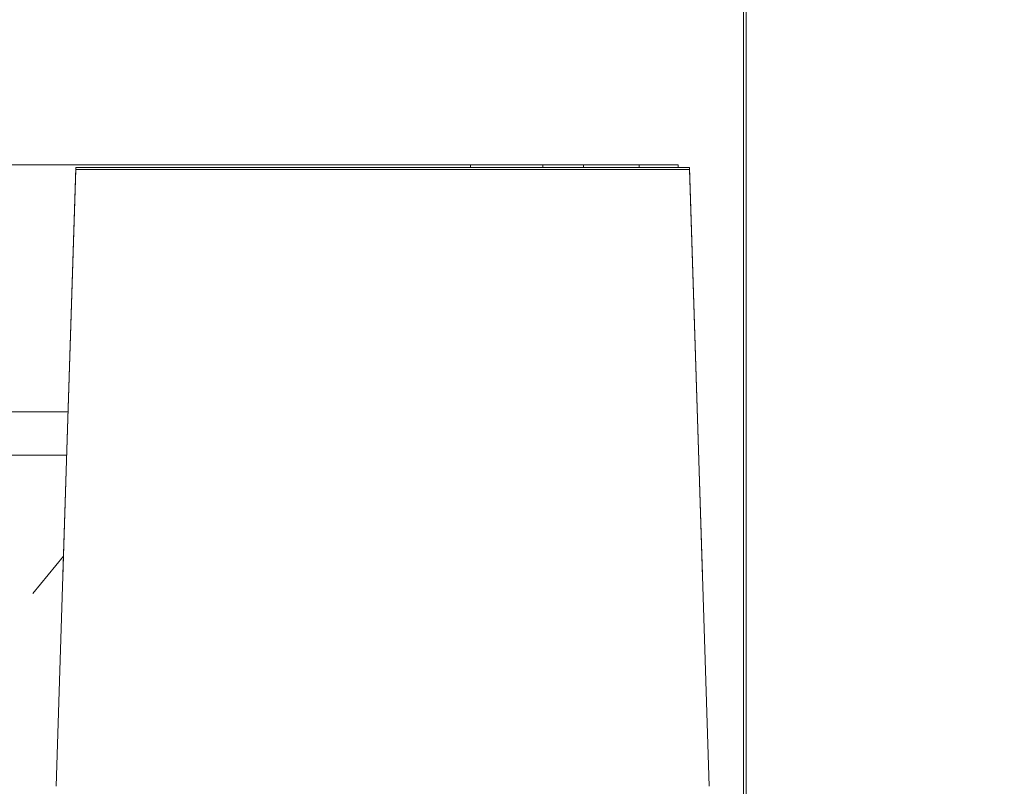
# Model space of a CAD drawing. Header units: millimetres. Extents: x -30280 to 309309, y -17460 to 4378.
# Tile 571 of 656: x 151429 to 152107, y -14450 to -13922. Entities that reach past the tile are written whole.
import ezdxf

# ---------------------------------------------------------------- set-up
doc = ezdxf.new("R2010")
doc.units = ezdxf.units.MM
doc.header["$MEASUREMENT"] = 0
doc.linetypes.add('Wipeout_Contour', pattern=[1000, 0, -1000])
for name, color, linetype in [('P1_PLANTA PRIMERA_4_12_FAÇ_Façana', 7, 'Continuous'), ('P1_PLANTA PRIMERA_4_Nuevo_08_E_Envans secs', 7, 'Continuous'), ('P1_PLANTA PRIMERA_4_Nuevo_09_EI_Mobiliari general', 7, 'Continuous')]:
    doc.layers.add(name, color=color, linetype=linetype)
for name, color, linetype, lineweight in [('P1_PLANTA PRIMERA_4_12_FAÇ_Façana_Pluma_Nº__1', 7, 'Continuous', 5), ('P1_PLANTA PRIMERA_4_12_FAÇ_Façana_Pluma_Nº__47', 7, 'Continuous', 20), ('P1_PLANTA PRIMERA_4_Nuevo_08_E_Envans secs_Pluma_Nº__1', 7, 'Continuous', 5), ('P1_PLANTA PRIMERA_4_Nuevo_08_E_Envans secs_Pluma_Nº__47', 7, 'Continuous', 20), ('P1_PLANTA PRIMERA_4_Nuevo_09_EI_Mobiliari general_Pluma_Nº__1', 7, 'Continuous', 5)]:
    doc.layers.add(name, color=color, linetype=linetype, lineweight=lineweight)
doc.layers.add('P1_PLANTA PRIMERA_4_Nuevo_08_E_Envans secs_Pluma_Nº__3', color=7, linetype='Continuous', lineweight=5, true_color=0xa4a4a4)

msp = doc.modelspace()

# ---------------------------------------------------------------- wipeouts: each hides what was drawn before it
at = {"color": 254, "linetype": 'Wipeout_Contour', "lineweight": 0, "ltscale": 610167.826229}
msp.add_wipeout([(151927.62, -14757.62), (151929.43, -14767.74), (151929.43, -12475.05), (151927.62, -12475.05)], dxfattribs=at).dxf.layer = 'P1_PLANTA PRIMERA_4_12_FAÇ_Façana'

# ---------------------------------------------------------------- next in the draw order: wipeouts: each hides what was drawn before it
at = {"color": 254, "linetype": 'Wipeout_Contour', "lineweight": 0, "ltscale": 2135482.353614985}
msp.add_wipeout([(151882.62, -13922.05), (151882.62, -14022.05), (151882.62, -14023.89), (151890.29, -14023.89), (151903.86, -14450), (151903.93, -14505.56), (151882.62, -14505.56), (151882.62, -14507.19), (151886.26, -14527.86), (151886.9, -14530.19), (151927.62, -14757.62), (151927.62, -12475.05), (151882.62, -12475.05), (151882.62, -12522.05)], dxfattribs=at).dxf.layer = 'P1_PLANTA PRIMERA_4_12_FAÇ_Façana'

# ---------------------------------------------------------------- next in the draw order: wipeouts: each hides what was drawn before it
at = {"color": 254, "linetype": 'Wipeout_Contour', "lineweight": 0, "ltscale": 607905.059473}
msp.add_wipeout([(151882.62, -13922.05), (150782.62, -13922.05), (150782.62, -14022.05), (151882.62, -14022.05)], dxfattribs=at).dxf.layer = 'P1_PLANTA PRIMERA_4_12_FAÇ_Façana'
at = {"color": 254, "linetype": 'Wipeout_Contour', "lineweight": 0, "ltscale": 3788428.048967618}
msp.add_wipeout([(151929.43, -14920.05), (152109.25, -14920.05), (152109.25, -12822.05), (153097.12, -12822.05), (154230.12, -12822.05), (154230.12, -14920.05), (155537.96, -14920.05), (155537.96, -12822.05), (156437.96, -12822.05), (156437.96, -14920.05), (157818.19, -14920.05), (157818.19, -12822.05), (158718.18, -12822.05), (158718.18, -14920.05), (160090.33, -14920.05), (160090.33, -12822.05), (160990.33, -12822.05), (160990.33, -14920.05), (161049.99, -14920.05), (161049.99, -12850.05), (161049.87, -12800.05), (161068.87, -12800.05), (161068.87, -12475.05), (151929.43, -12475.05)], dxfattribs=at).dxf.layer = 'P1_PLANTA PRIMERA_4_Nuevo_08_E_Envans secs'

# ---------------------------------------------------------------- next in the draw order: linework, layer by layer
at = {"layer": 'P1_PLANTA PRIMERA_4_12_FAÇ_Façana_Pluma_Nº__47', "color": 7, "linetype": 'Continuous', "lineweight": 20}
msp.add_line((151927.62, -12475.05), (151927.62, -14757.62), dxfattribs=at)
at = {"layer": 'P1_PLANTA PRIMERA_4_Nuevo_08_E_Envans secs_Pluma_Nº__47', "color": 7, "linetype": 'Continuous', "lineweight": 20}
msp.add_line((151929.43, -12475.05), (151929.43, -14920.05), dxfattribs=at)

# ---------------------------------------------------------------- next in the draw order: wipeouts: each hides what was drawn before it
at = {"color": 254, "linetype": 'Wipeout_Contour', "lineweight": 0, "ltscale": 911820.761808}
msp.add_wipeout([(150782.62, -13897.05), (150782.62, -13922.05), (151882.62, -13922.05), (151882.62, -13897.05), (151857.62, -13897.05), (150807.62, -13897.05)], dxfattribs=at).dxf.layer = 'P1_PLANTA PRIMERA_4_12_FAÇ_Façana'
at = {"color": 254, "linetype": 'Wipeout_Contour', "lineweight": 0, "ltscale": 4556497.205425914}
msp.add_wipeout([(151882.62, -14022.05), (150782.62, -14022.05), (150782.62, -14023.89), (150890.29, -14023.89), (150903.86, -14450), (150903.93, -14505.56), (150882.33, -14505.56), (150886.26, -14527.86), (150886.9, -14530.19), (150928.93, -14764.93), (150970.96, -14530.19), (150971.59, -14527.86), (150975.53, -14505.56), (150953.93, -14505.56), (150953.93, -14450), (150967.57, -14023.89), (151390.29, -14023.89), (151403.86, -14450), (151403.93, -14505.56), (151382.33, -14505.56), (151386.26, -14527.86), (151386.9, -14530.19), (151428.93, -14764.93), (151470.96, -14530.19), (151471.59, -14527.86), (151475.53, -14505.56), (151453.93, -14505.56), (151453.93, -14450), (151467.57, -14023.89), (151882.62, -14023.89)], dxfattribs=at).dxf.layer = 'P1_PLANTA PRIMERA_4_12_FAÇ_Façana'

# ---------------------------------------------------------------- next in the draw order: wipeouts: each hides what was drawn before it
at = {"color": 254, "linetype": 'Wipeout_Contour', "lineweight": 0, "ltscale": 609303.675916}
msp.add_wipeout([(151467.57, -14025.19), (151890.29, -14025.19), (151890.29, -14023.89), (151467.57, -14023.89)], dxfattribs=at).dxf.layer = 'P1_PLANTA PRIMERA_4_Nuevo_09_EI_Mobiliari general'
at = {"color": 254, "linetype": 'Wipeout_Contour', "lineweight": 0, "ltscale": 914122.940409}
msp.add_wipeout([(151461.38, -14218.22), (151454, -14450), (151903.86, -14450), (151896.48, -14218.22), (151899.18, -14304.28), (151458.68, -14304.28)], dxfattribs=at).dxf.layer = 'P1_PLANTA PRIMERA_4_Nuevo_09_EI_Mobiliari general'

# ---------------------------------------------------------------- next in the draw order: wipeouts: each hides what was drawn before it
at = {"color": 254, "linetype": 'Wipeout_Contour', "lineweight": 0, "ltscale": 609355.816743}
msp.add_wipeout([(151458.68, -14304.28), (151899.18, -14304.28), (151890.29, -14025.19), (151467.57, -14025.19)], dxfattribs=at).dxf.layer = 'P1_PLANTA PRIMERA_4_Nuevo_09_EI_Mobiliari general'

# ---------------------------------------------------------------- next in the draw order: linework, layer by layer
at = {"layer": 'P1_PLANTA PRIMERA_4_12_FAÇ_Façana_Pluma_Nº__1', "color": 7, "linetype": 'Continuous', "lineweight": 5}
for p, q in [((150782.62, -14022.05), (151882.62, -14022.05)), ((151882.62, -14022.05), (151882.62, -14023.89))]:
    msp.add_line(p, q, dxfattribs=at)
at = {"layer": 'P1_PLANTA PRIMERA_4_Nuevo_08_E_Envans secs_Pluma_Nº__1', "color": 7, "linetype": 'Continuous', "lineweight": 5}
msp.add_line((151817.38, -14022.05), (151817.38, -14023.89), dxfattribs=at)
at = {"layer": 'P1_PLANTA PRIMERA_4_Nuevo_08_E_Envans secs_Pluma_Nº__3', "color": 253, "linetype": 'Continuous', "lineweight": 5, "true_color": 0xa4a4a4}
for p, q in [((151739.38, -14022.05), (151739.38, -14023.89)), ((151789.38, -14023.89), (151789.38, -14022.05)), ((151438.03, -14317.33), (151459.04, -14291.54))]:
    msp.add_line(p, q, dxfattribs=at)
at = {"layer": 'P1_PLANTA PRIMERA_4_Nuevo_09_EI_Mobiliari general_Pluma_Nº__1', "color": 7, "linetype": 'Continuous', "lineweight": 5}
for p, q in [((151458.68, -14304.28), (151467.57, -14025.19)), ((151461.38, -14218.22), (151467.57, -14023.89)), ((151467.57, -14023.89), (151890.29, -14023.89)), ((151467.57, -14025.19), (151467.57, -14023.89)), ((151467.57, -14025.19), (151890.29, -14025.19)), ((151855.71, -14022.05), (151855.59, -14023.89)), ((151890.29, -14023.89), (151896.48, -14218.22)), ((151890.29, -14025.19), (151890.29, -14023.89)), ((151890.29, -14025.19), (151899.18, -14304.28)), ((151395.65, -14192.05), (151462.21, -14192.05)), ((151396.6, -14222.05), (151461.26, -14222.05)), ((151454, -14450), (151461.38, -14218.22)), ((151896.48, -14218.22), (151903.86, -14450))]:
    msp.add_line(p, q, dxfattribs=at)

doc.saveas('drawing.dxf')
